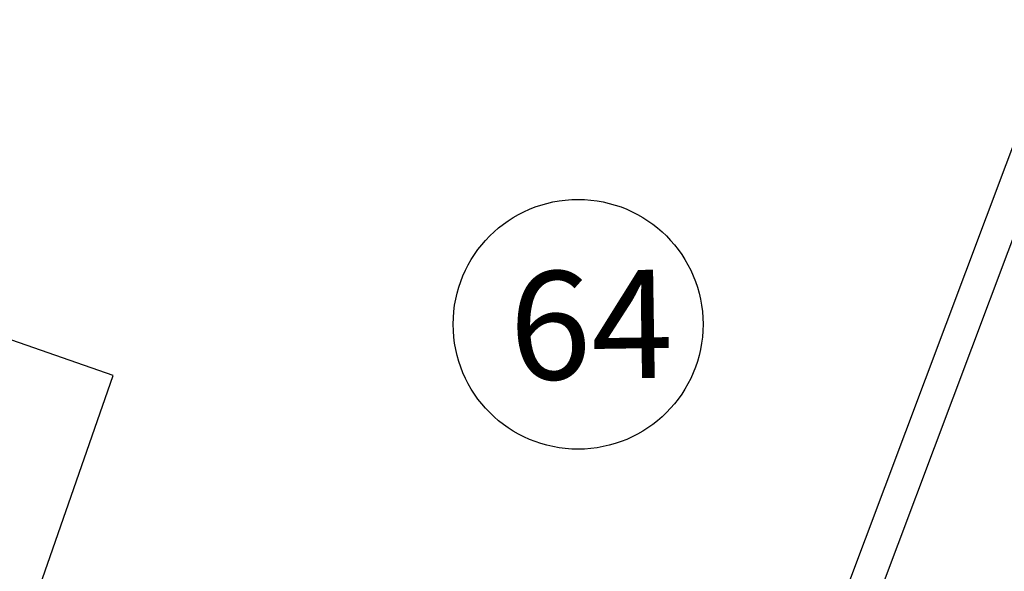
# Model space of a CAD drawing. Header units: inches. Extents: x 424 to 2043, y -237 to 445.
# Tile 360 of 656: x 817.89 to 820.93, y -110.76 to -109.06. Entities that reach past the tile are written whole.
import ezdxf

# ---------------------------------------------------------------- set-up
doc = ezdxf.new("R2010")
doc.units = ezdxf.units.IN
doc.header["$MEASUREMENT"] = 0
doc.layers.add('A-WALL', color=113, linetype='Continuous', lineweight=9)
doc.layers.add('MOBLEMAN', color=1, linetype='Continuous')
doc.styles.get("Standard").update_dxf_attribs({"font": 'arial.ttf'})

# ---------------------------------------------------------------- blocks, each defined once
blk = doc.blocks.new('CHAIR3')
at = {"color": 0}
for p, q in [((-0.26208, 0.4704), (0, 0.4704)), ((-0.26208, 0.4368), (-0.26208, 0.4704)), ((-0.336, 0.02016), (-0.336, 0.45024)), ((-0.336, 0.45024), (-0.29568, 0.45024)), ((-0.29568, 0.45024), (-0.29568, 0.02016)), ((-0.29568, 0.45024), (-0.26208, 0.45024)), ((-0.20832, 0.4368), (-0.26208, 0.4368)), ((-0.25536, 0.4368), (-0.25536, 0.0336)), ((-0.12768, 0.41664), (-0.20832, 0.4368)), ((0, 0.41664), (-0.12768, 0.41664)), ((0, 0.41664), (0, 0.05376)), ((-0.12768, 0.05376), (-0.20832, 0.0336)), ((0, 0.05376), (-0.12768, 0.05376)), ((-0.20832, 0.0336), (-0.26208, 0.0336)), ((-0.26208, 0.0336), (-0.26208, 0)), ((-0.29568, 0.02016), (-0.336, 0.02016)), ((-0.29568, 0.02016), (-0.26208, 0.02016)), ((-0.26208, 0), (0, 0))]:
    blk.add_line(p, q, dxfattribs=at)
for centre in [(0, 0.44352), (0, 0.02688)]:
    blk.add_arc(centre, 0.02688, 270, 90, dxfattribs=at)
blk = doc.blocks.new('RAYANE 01')
at = {"layer": 'MOBLEMAN'}
for p, q in [((8.4608, 4.7715), (8.4575, 4.1272)), ((9.2898, 4.7673), (8.4608, 4.7715)), ((9.2865, 4.1229), (9.2898, 4.7673)), ((8.9169, 4.5649), (8.9658, 4.7444)), ((8.9658, 4.7444), (9.1758, 4.7092)), ((9.1634, 4.5235), (9.1758, 4.7092)), ((8.8574, 4.434), (8.8804, 4.571)), ((9.1999, 4.5174), (8.8804, 4.571)), ((9.1999, 4.5174), (9.177, 4.3804)), ((9.1587, 4.3835), (9.177, 4.3804)), ((8.6732, 4.3462), (8.6723, 4.17)), ((9.0962, 4.3441), (8.6732, 4.3462)), ((8.7613, 4.3458), (8.7611, 4.3105)), ((8.7675, 4.3458), (8.7673, 4.3105)), ((8.8204, 4.3455), (8.8202, 4.3102)), ((8.8265, 4.3455), (8.8263, 4.3102)), ((8.8926, 4.3451), (8.8924, 4.3099)), ((8.8988, 4.3451), (8.8986, 4.3098)), ((8.9649, 4.3447), (8.9647, 4.3095)), ((8.9711, 4.3447), (8.9709, 4.3095)), ((9.0371, 4.3444), (9.037, 4.3091)), ((9.0433, 4.3443), (9.0431, 4.3091)), ((9.0953, 4.1678), (9.0962, 4.3441)), ((8.69, 4.1875), (8.6906, 4.3109)), ((9.0784, 4.3089), (8.6906, 4.3109)), ((8.6926, 4.1875), (8.6933, 4.3109)), ((9.0751, 4.1855), (9.0757, 4.3089)), ((9.0777, 4.1855), (9.0784, 4.3089)), ((9.0783, 4.3001), (8.6906, 4.3021)), ((8.7611, 4.3017), (8.7605, 4.1872)), ((8.7673, 4.3017), (8.7667, 4.1871)), ((8.8201, 4.3014), (8.8195, 4.1869)), ((8.8263, 4.3014), (8.8257, 4.1868)), ((8.82, 4.275), (8.7671, 4.2753)), ((8.8199, 4.2574), (8.767, 4.2576)), ((8.7668, 4.2136), (8.8197, 4.2133)), ((8.69, 4.1875), (9.0777, 4.1855)), ((8.6723, 4.17), (9.0953, 4.1678)), ((8.4575, 4.1272), (9.2865, 4.1229))]:
    blk.add_line(p, q, dxfattribs=at)
blk.add_arc((9.1076, 4.9465), 0.5653, 245.7742, 275.1837, dxfattribs=at)
at = {"layer": 'MOBLEMAN', "xscale": -0.8999999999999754, "yscale": 0.9000000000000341, "zscale": 0.9, "rotation": 269.7045955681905}
blk.add_blockref('CHAIR3', (8.679, 4.0854), dxfattribs=at)

msp = doc.modelspace()

# ---------------------------------------------------------------- linework, layer by layer
msp.add_circle((819.6119, -109.9966), 0.3854)
at = {"layer": 'A-WALL', "lineweight": 25}
for p, q in [((820.3684, -111.0051), (825.8025, -96.5315)), ((820.462, -111.0402), (825.8974, -96.5632))]:
    msp.add_line(p, q, dxfattribs=at)

# ---------------------------------------------------------------- block references
at = {"layer": 'MOBLEMAN', "lineweight": 50, "xscale": 1.664639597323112, "yscale": 1.664639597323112, "zscale": 1.664639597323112, "rotation": 251.1201432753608}
msp.add_blockref('RAYANE 01', (815.219, -94.2579), dxfattribs=at)

# ---------------------------------------------------------------- texts
at = {"insert": (819.3965, -109.8351), "char_height": 0.33379, "attachment_point": 1, "rotation": 0.8942}
msp.add_mtext_dynamic_manual_height_columns('64', width=12.832731, gutter_width=1.669, heights=[0], dxfattribs=at)

doc.saveas('drawing.dxf')
